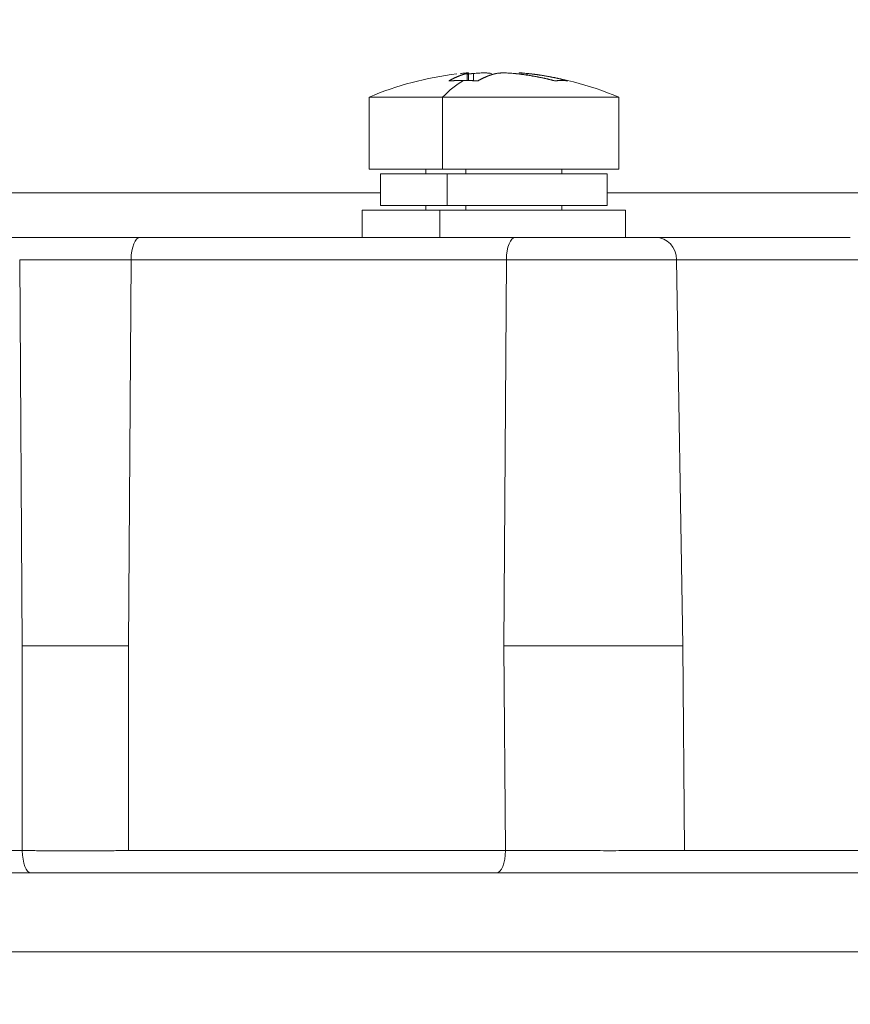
# Model space of a CAD drawing. Header units: millimetres. Extents: x 5437 to 18441, y -4466 to 3128.
# Tile 283 of 497: x 8469 to 8487, y 559 to 581. Entities that reach past the tile are written whole.
import ezdxf

# ---------------------------------------------------------------- set-up
doc = ezdxf.new("R2010")
doc.units = ezdxf.units.MM
doc.layers.add('1', color=7, linetype='Continuous', true_color=0xffffff)
doc.styles.add('TXT08', font='txt.shx', dxfattribs={"width": 0.8, "bigfont": 'gbcbig.shx'})
doc.dimstyles.new('YanXiu', dxfattribs={"dimtxt": 40, "dimasz": 30, "dimexe": 0.66, "dimexo": 0.66, "dimgap": 0.66, "dimtad": 0, "dimdec": 1, "dimdsep": 46, "dimtxsty": 'TXT08', "dimcen": 0, "dimclrd": 256, "dimclre": 165, "dimclrt": 90, "dimazin": 2, "dimtfac": 1, "dimtdec": 1, "dimtofl": 0, "dimtmove": 0, "dimatfit": 3, "dimfxl": 1, "dimlwd": 5, "dimlwe": 13, "dimarcsym": 0})

# ---------------------------------------------------------------- blocks, each defined once
blk = doc.blocks.new('*D35')
at = {"color": 165, "lineweight": 13, "transparency": 16777216}
for p, q in [((8947.864, 668.084), (9114.527, -277.112)), ((8081.233, 515.273), (8247.896, -429.922))]:
    blk.add_line(p, q, dxfattribs=at)
at = {"lineweight": 5, "transparency": 16777216}
for p, q in [((9084.868, -281.671), (8721.139, -345.806)), ((8277.326, -424.063), (8641.055, -359.927))]:
    blk.add_line(p, q, dxfattribs=at)
at = {"lineweight": 20, "transparency": 16777216}
for points in [[(9084, -276.747), (9085.737, -286.595), (9114.413, -276.462)], [(8276.458, -419.139), (8278.194, -428.987), (8247.782, -429.272)]]:
    blk.add_solid(points, dxfattribs=at)
at = {"layer": 'Defpoints', "color": 0, "lineweight": 20, "transparency": 16777216}
for p in [(8947.749, 668.734), (8081.118, 515.923), (9114.413, -276.462)]:
    blk.add_point(p, dxfattribs=at)
at = {"color": 90, "lineweight": 20, "transparency": 16777216, "insert": (8681.097, -352.867), "char_height": 40, "attachment_point": 5, "rotation": 10, "style": 'TXT08'}
blk.add_mtext('880', dxfattribs=at)
blk = doc.blocks.new('*D38')
at = {"color": 165, "lineweight": 13, "transparency": 16777216}
blk.add_line((8986.17, 447.037), (8717.324, 399.632), dxfattribs=at)
at = {"lineweight": 5, "transparency": 16777216}
for start, end in [(171.109661, 178.69322), (181.30678, 188.890339)]:
    blk.add_arc((10243.473, 668.734), 1549.032, start, end, dxfattribs=at)
at = {"lineweight": 20, "transparency": 16777216}
for points in [[(8708.118, 908.947), (8717.983, 907.306), (8717.974, 937.72)], [(8717.983, 430.161), (8708.118, 428.52), (8717.974, 399.747)]]:
    blk.add_solid(points, dxfattribs=at)
at = {"layer": 'Defpoints', "color": 0, "lineweight": 20, "transparency": 16777216}
for p in [(7952.772, 1072.646), (8986.82, 890.315), (8697.061, 758.802), (10020.868, 629.482), (8986.82, 447.152)]:
    blk.add_point(p, dxfattribs=at)
at = {"color": 90, "lineweight": 20, "transparency": 16777216, "insert": (8694.44, 668.734), "char_height": 40, "attachment_point": 5, "rotation": 90, "style": 'TXT08'}
blk.add_mtext('20°', dxfattribs=at)
blk = doc.blocks.new('*D40')
at = {"lineweight": 5, "transparency": 16777216}
for start, end in [(104.30221, 139.92848), (150.07152, 185.69779)]:
    blk.add_arc((9169.331, 707.804), 399.627, start, end, dxfattribs=at)
at = {"lineweight": 20, "transparency": 16777216}
for points in [[(9069.556, 1099.933), (9071.661, 1090.157), (9099.936, 1101.36)], [(8776.632, 668.812), (8766.725, 667.446), (8775.775, 638.41)]]:
    blk.add_solid(points, dxfattribs=at)
at = {"layer": 'Defpoints', "color": 0, "lineweight": 20, "transparency": 16777216}
for p in [(8987, 1741.853), (8912.456, 1013.936), (9169.331, 707.804), (8947.749, 668.734), (8081.118, 515.923)]:
    blk.add_point(p, dxfattribs=at)
at = {"color": 90, "lineweight": 20, "transparency": 16777216, "insert": (8841.976, 937.021), "char_height": 40, "attachment_point": 5, "rotation": 55, "style": 'TXT08'}
blk.add_mtext('90°', dxfattribs=at)
blk = doc.blocks.new('*D43')
at = {"color": 165, "lineweight": 13, "transparency": 16777216}
for p, q in [((10020.868, 628.822), (10020.868, -1427.236)), ((8401.118, -46.541), (8401.118, -1427.236))]:
    blk.add_line(p, q, dxfattribs=at)
at = {"lineweight": 5, "transparency": 16777216}
for p, q in [((8431.118, -1426.576), (9141, -1426.576)), ((9990.868, -1426.576), (9280.987, -1426.576))]:
    blk.add_line(p, q, dxfattribs=at)
at = {"lineweight": 20, "transparency": 16777216}
for points in [[(8431.118, -1421.576), (8431.118, -1431.576), (8401.118, -1426.576)], [(9990.868, -1421.576), (9990.868, -1431.576), (10020.868, -1426.576)]]:
    blk.add_solid(points, dxfattribs=at)
at = {"layer": 'Defpoints', "color": 0, "lineweight": 20, "transparency": 16777216}
for p in [(10020.868, 629.482), (8401.118, -45.881), (10020.868, -1426.576)]:
    blk.add_point(p, dxfattribs=at)
at = {"color": 90, "lineweight": 20, "transparency": 16777216, "insert": (9210.993, -1426.576), "char_height": 40, "attachment_point": 5, "style": 'TXT08'}
blk.add_mtext('1619.7', dxfattribs=at)
blk = doc.blocks.new('*D45')
at = {"color": 165, "lineweight": 13, "transparency": 16777216}
for p, q in [((8078.879, 2459.339), (10490.549, 2459.339)), ((8614.278, -4.077), (10490.549, -4.077))]:
    blk.add_line(p, q, dxfattribs=at)
at = {"lineweight": 5, "transparency": 16777216}
for p, q in [((10489.889, 2429.339), (10489.889, 1308.291)), ((10489.889, 25.923), (10489.889, 1146.971))]:
    blk.add_line(p, q, dxfattribs=at)
at = {"lineweight": 20, "transparency": 16777216}
for points in [[(10484.889, 2429.339), (10494.889, 2429.339), (10489.889, 2459.339)], [(10484.889, 25.923), (10494.889, 25.923), (10489.889, -4.077)]]:
    blk.add_solid(points, dxfattribs=at)
at = {"layer": 'Defpoints', "color": 0, "lineweight": 20, "transparency": 16777216}
for p in [(8078.219, 2459.339), (10489.889, 2459.339), (8613.618, -4.077)]:
    blk.add_point(p, dxfattribs=at)
at = {"color": 90, "lineweight": 20, "transparency": 16777216, "insert": (10489.889, 1227.631), "char_height": 40, "attachment_point": 5, "rotation": 90, "style": 'TXT08'}
blk.add_mtext('2463.4', dxfattribs=at)

msp = doc.modelspace()

# ---------------------------------------------------------------- linework, layer by layer
at = {"color": 7, "lineweight": 20}
msp.add_arc((8078.21928, 516.97839), 1942.36096, 17.50812349, 223.34882114, dxfattribs=at)
at = {"layer": '1', "color": 0, "lineweight": 20}
for p, q in [((8478.82201, 579.37796), (8478.82201, 579.53417)), ((8478.84844, 579.37766), (8478.84844, 579.54278)), ((8478.95887, 579.37445), (8478.95887, 579.53417)), ((8480.14433, 579.53417), (8480.14433, 579.49472)), ((8478.27928, 579.0104), (8476.65795, 579.0104)), ((8476.65795, 579.0104), (8476.65795, 577.42321)), ((8478.27928, 577.42321), (8478.27928, 579.0104)), ((8481.91566, 579.0104), (8478.27928, 579.0104)), ((8481.91566, 579.0104), (8482.15795, 579.0104)), ((8482.15795, 577.42321), (8482.15795, 579.0104)), ((8476.65795, 577.42321), (8478.27928, 577.42321)), ((8477.90795, 577.42321), (8477.90795, 577.32321)), ((8482.15795, 577.42321), (8478.27928, 577.42321)), ((8478.79231, 577.42321), (8478.79231, 577.32321)), ((8480.90795, 577.32321), (8480.90795, 577.42321)), ((8476.90795, 577.32321), (8478.38189, 577.32321)), ((8476.90795, 577.32321), (8476.90795, 576.62321)), ((8481.90795, 577.32321), (8478.38189, 577.32321)), ((8478.38189, 576.62321), (8478.38189, 577.32321)), ((8481.90795, 576.62321), (8481.90795, 577.32321)), ((8416.8963, 576.90575), (8476.9071, 576.90575)), ((8481.90691, 576.90575), (8488.18428, 576.90575)), ((8476.90795, 576.62321), (8478.38189, 576.62321)), ((8477.90795, 576.62321), (8477.90795, 576.52321)), ((8481.90795, 576.62321), (8478.38189, 576.62321)), ((8478.79231, 576.52321), (8478.79231, 576.62321)), ((8480.90795, 576.52321), (8480.90795, 576.62321)), ((8476.50795, 576.52321), (8478.21772, 576.52321)), ((8476.50795, 576.52321), (8476.50795, 575.92321)), ((8482.30795, 576.52321), (8478.21772, 576.52321)), ((8478.21772, 575.92321), (8478.21772, 576.52321)), ((8482.30795, 575.92321), (8482.30795, 576.52321)), ((8471.61389, 575.92321), (8479.88204, 575.92321)), ((8479.88204, 575.92321), (8482.97577, 575.92321)), ((8482.97577, 575.92321), (8487.26146, 575.92321)), ((8471.41472, 575.43193), (8468.96041, 575.43193)), ((8469.01702, 566.92321), (8468.96041, 575.43193)), ((8471.41472, 575.43193), (8471.35546, 566.92321)), ((8479.68287, 575.43193), (8471.41472, 575.43193)), ((8479.62391, 566.92321), (8479.68287, 575.43193)), ((8483.43431, 575.43193), (8479.68287, 575.43193)), ((8483.43431, 575.43193), (8483.57044, 566.92321)), ((8487.72, 575.43193), (8483.43431, 575.43193)), ((8479.66495, 562.41448), (8479.62391, 566.92321)), ((8483.57044, 566.92321), (8483.61118, 562.41448)), ((8439.64122, 562.41448), (8469.01832, 562.41448)), ((8471.35456, 562.41448), (8479.66495, 562.41448)), ((8483.61118, 562.41448), (8487.94147, 562.41448)), ((8448.96702, 561.92321), (8491.42972, 561.92321)), ((8492.60801, 560.18426), (8449.33795, 560.18426))]:
    msp.add_line(p, q, dxfattribs=at)
for centre, radius, start, end in [((8013.90589, 96.27159), 600, 26.44604786, 75.16248942), ((8479.40795, 572.57321), 7, 96.722668, 113.132396), ((8479.40795, 572.57321), 7, 66.867604, 84.149478)]:
    msp.add_arc(centre, radius, start, end, dxfattribs=at)
for centre, major_axis, ratio, start_param, end_param in [((8479.40795, 572.57321), (0, 7), 0.41042504, 0.23616351, 0.40373648), ((8471.61389, 575.42321), (0, -0.5), 0.39839611, 3.14159265, 4.69493569), ((8479.88204, 575.42321), (0, -0.5), 0.39839611, 3.14159265, 4.69493569), ((8482.97577, 575.42321), (0, -0.5), 0.91721347, 1.58824962, 3.14159266), ((8469.20853, 562.42321), (0, -0.5), 0.38046736, 4.72984227, 6.28318531), ((8479.46579, 562.42321), (0, -0.5), 0.39839611, 0, 1.55334303)]:
    msp.add_ellipse(centre, major_axis=major_axis, ratio=ratio, start_param=start_param, end_param=end_param, dxfattribs=at)
for points, degree in [([(8478.82201, 579.53417), (8478.74052, 579.51563), (8478.65929, 579.49001), (8478.57831, 579.45726), (8478.49804, 579.41759), (8478.41846, 579.371)], 5), ([(8478.73575, 579.37891), (8478.67189, 579.37891), (8478.60822, 579.37812), (8478.54473, 579.37653), (8478.48148, 579.37416), (8478.41846, 579.371)], 5), ([(8479.05678, 579.371), (8478.99226, 579.37416), (8478.92789, 579.37653), (8478.86365, 579.37812), (8478.79961, 579.37891), (8478.73575, 579.37891)], 5), ([(8478.95887, 579.53417), (8478.93465, 579.53169), (8478.91044, 579.52908), (8478.88624, 579.52635), (8478.86205, 579.52349), (8478.83787, 579.5205)], 5), ([(8479.46034, 579.53417), (8479.37884, 579.51563), (8479.29762, 579.49001), (8479.21663, 579.45726), (8479.13637, 579.41759), (8479.05678, 579.371)], 5), ([(8480.75366, 579.371), (8480.57684, 579.41759), (8480.3985, 579.45726), (8480.21856, 579.49001), (8480.0381, 579.51563), (8479.85703, 579.53417)], 5), ([(8481.04096, 579.371), (8480.86413, 579.41759), (8480.6858, 579.45726), (8480.50586, 579.49001), (8480.3254, 579.51563), (8480.14433, 579.53417)], 5), ([(8480.90147, 579.37891), (8480.87272, 579.37891), (8480.84356, 579.37811), (8480.81398, 579.37653), (8480.78402, 579.37416), (8480.75366, 579.371)], 5), ([(8481.04096, 579.371), (8481.01392, 579.37416), (8480.98645, 579.37653), (8480.95855, 579.37811), (8480.93022, 579.37891), (8480.90147, 579.37891)], 5), ([(8469.01832, 562.41448), (8469.01792, 563.91739), (8469.01751, 565.4203), (8469.0171, 566.92321)], 3), ([(8471.35537, 566.92321), (8471.35521, 566.02146), (8471.35505, 565.11972), (8471.35489, 564.21797), (8471.35472, 563.31623), (8471.35456, 562.41448)], 5)]:
    msp.add_open_spline(points, degree=degree, dxfattribs=at)
for points, degree, knots in [([(8478.82201, 579.53417), (8478.83012, 579.53601), (8478.83634, 579.53765), (8478.84293, 579.5398), (8478.84467, 579.54046), (8478.84721, 579.54169), (8478.848, 579.54225), (8478.8489, 579.54374), (8478.84759, 579.54449), (8478.84275, 579.54525), (8478.84065, 579.54544), (8478.83549, 579.5457), (8478.83246, 579.54576), (8478.82205, 579.54576), (8478.81337, 579.54552), (8478.79768, 579.54476), (8478.79201, 579.54444), (8478.78002, 579.54369), (8478.76733, 579.54282), (8478.75325, 579.54172), (8478.73848, 579.5405), (8478.7307, 579.53983), (8478.70661, 579.53766), (8478.68958, 579.53601), (8478.67157, 579.53417)], 3, [0, 0, 0, 0, 0.125, 0.125, 0.1875, 0.1875, 0.25, 0.25, 0.375, 0.375, 0.4375, 0.4375, 0.5, 0.5, 0.625, 0.625, 0.6875, 0.6875, 0.75, 0.8125, 0.8125, 0.875, 0.875, 1, 1, 1, 1]), ([(8478.95887, 579.53417), (8478.97688, 579.53601), (8478.9954, 579.53765), (8479.02392, 579.5398), (8479.03355, 579.54046), (8479.05306, 579.54169), (8479.06297, 579.54225), (8479.09244, 579.54374), (8479.11194, 579.54449), (8479.14097, 579.54525), (8479.15065, 579.54544), (8479.16976, 579.5457), (8479.17911, 579.54576), (8479.20659, 579.54576), (8479.22413, 579.54552), (8479.24926, 579.54476), (8479.25741, 579.54444), (8479.27296, 579.54369), (8479.28785, 579.54282), (8479.30143, 579.54172), (8479.31434, 579.5405), (8479.32049, 579.53983), (8479.33767, 579.53766), (8479.34746, 579.53601), (8479.35556, 579.53417)], 3, [0, 0, 0, 0, 0.125, 0.125, 0.1875, 0.1875, 0.25, 0.25, 0.375, 0.375, 0.4375, 0.4375, 0.5, 0.5, 0.625, 0.625, 0.6875, 0.6875, 0.75, 0.8125, 0.8125, 0.875, 0.875, 1, 1, 1, 1]), ([(8479.85703, 579.53417), (8479.83902, 579.53601), (8479.8205, 579.53765), (8479.79198, 579.5398), (8479.78235, 579.54046), (8479.76284, 579.54169), (8479.75293, 579.54225), (8479.72346, 579.54374), (8479.70396, 579.54449), (8479.67493, 579.54525), (8479.66525, 579.54544), (8479.64615, 579.5457), (8479.63679, 579.54576), (8479.60932, 579.54576), (8479.59177, 579.54552), (8479.56664, 579.54476), (8479.55849, 579.54444), (8479.54294, 579.54369), (8479.52805, 579.54282), (8479.51448, 579.54172), (8479.50156, 579.5405), (8479.49541, 579.53983), (8479.47823, 579.53766), (8479.46844, 579.53601), (8479.46034, 579.53417)], 3, [0, 0, 0, 0, 0.125, 0.125, 0.1875, 0.1875, 0.25, 0.25, 0.375, 0.375, 0.4375, 0.4375, 0.5, 0.5, 0.625, 0.625, 0.6875, 0.6875, 0.75, 0.8125, 0.8125, 0.875, 0.875, 1, 1, 1, 1]), ([(8479.96746, 579.54318), (8479.96744, 579.54396), (8479.9688, 579.54457), (8479.97315, 579.54525), (8479.97525, 579.54544), (8479.98041, 579.5457), (8479.98344, 579.54576), (8479.99385, 579.54576), (8480.00253, 579.54552), (8480.01822, 579.54476), (8480.02389, 579.54444), (8480.03588, 579.54369), (8480.04857, 579.54282), (8480.06265, 579.54172), (8480.07742, 579.5405), (8480.0852, 579.53983), (8480.10929, 579.53766), (8480.12632, 579.53601), (8480.14433, 579.53417)], 3, [0, 0, 0, 0, 0.14508528, 0.14508528, 0.23057675, 0.23057675, 0.31606822, 0.31606822, 0.48705117, 0.48705117, 0.57254264, 0.57254264, 0.65803411, 0.74352558, 0.74352558, 0.82901706, 0.82901706, 1, 1, 1, 1]), ([(8468.76978, 575.92321), (8469.11582, 575.92321), (8469.48016, 575.92321), (8469.85523, 575.92321), (8470.44433, 575.92321), (8471.01921, 575.92321), (8471.22257, 575.92321), (8471.42124, 575.92321), (8471.61389, 575.92321)], 5, [0, 0, 0, 0, 0, 0, 0.64055427, 0.64055427, 0.64055427, 1, 1, 1, 1, 1, 1]), ([(8469.0171, 566.92321), (8469.20216, 566.92321), (8469.39488, 566.92321), (8469.78795, 566.92321), (8469.9883, 566.92321), (8470.38862, 566.92321), (8470.58858, 566.92321), (8470.98017, 566.92321), (8471.17177, 566.92321), (8471.35537, 566.92321)], 3, [0, 0, 0, 0, 0.25, 0.25, 0.5, 0.5, 0.75, 0.75, 1, 1, 1, 1]), ([(8479.62391, 566.92321), (8479.80399, 566.92321), (8479.99176, 566.92321), (8480.3755, 566.92321), (8480.57145, 566.92321), (8480.96404, 566.92321), (8481.16066, 566.92321), (8481.547, 566.92321), (8481.73673, 566.92321), (8482.102, 566.92321), (8482.27754, 566.92321), (8482.6077, 566.92321), (8482.76231, 566.92321), (8483.04467, 566.92321), (8483.17242, 566.92321), (8483.39614, 566.92321), (8483.49211, 566.92321), (8483.57035, 566.92321)], 3, [0, 0, 0, 0, 0.125, 0.125, 0.25, 0.25, 0.375, 0.375, 0.5, 0.5, 0.625, 0.625, 0.75, 0.75, 0.875, 0.875, 1, 1, 1, 1]), ([(8479.66495, 562.41448), (8479.84503, 562.4158), (8480.0328, 562.41678), (8480.41654, 562.41795), (8480.6125, 562.41813), (8481.00508, 562.41763), (8481.2017, 562.41693), (8481.58806, 562.41461), (8481.77779, 562.41298), (8481.96043, 562.41087)], 3, [0, 0, 0, 0, 0.25, 0.25, 0.5, 0.5, 0.75, 0.75, 1, 1, 1, 1]), ([(8481.96043, 562.41087), (8482.14304, 562.41298), (8482.31855, 562.41461), (8482.64865, 562.41693), (8482.80324, 562.41763), (8483.08557, 562.41813), (8483.2133, 562.41795), (8483.43699, 562.41678), (8483.53295, 562.4158), (8483.61118, 562.41448)], 3, [0, 0, 0, 0, 0.25, 0.25, 0.5, 0.5, 0.75, 0.75, 1, 1, 1, 1])]:
    msp.add_open_spline(points, degree=degree, knots=knots, dxfattribs=at)
msp.add_rational_spline([(8469.01832, 562.41448), (8470.19124, 562.40512), (8471.35456, 562.41448)], [1, 0.921072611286, 1], degree=2, dxfattribs=at)

# ---------------------------------------------------------------- dimensions: what is measured, and where the dimension line sits
at = {"color": 7, "lineweight": 20}
dim = msp.add_linear_dim(base=(10489.88872, 2459.33935), p1=(8613.61836, -4.07679), p2=(8078.21928, 2459.33935), angle=90, dimstyle='YanXiu', dxfattribs=at)
dim.commit()
dim.dimension.update_dxf_attribs({"geometry": '*D45', "text_midpoint": (10489.88872, 1227.63128)})
for base, line1, line2, picture, middle in [((8912.4558, 1013.93631), ((8947.74919, 668.7336), (8081.11836, 515.92321)), ((8987.00035, 1741.85258), (9169.33093, 707.80444)), '*D40', (8841.97585, 937.02094)), ((8697.0612, 758.80181), ((10020.86817, 629.48245), (8986.82003, 447.15186)), ((7952.77189, 1072.64593), (8986.82003, 890.31535)), '*D38', (8694.44048, 668.7336))]:
    dim = msp.add_angular_dim_2l(base=base, line1=line1, line2=line2, dimstyle='YanXiu', dxfattribs=at)
    dim.commit()
    dim.dimension.update_dxf_attribs({"geometry": picture, "text_midpoint": middle})
dim = msp.add_aligned_dim(p1=(8081.11836, 515.92321), p2=(8947.74919, 668.7336), distance=-959.77636, dimstyle='YanXiu', dxfattribs=at)
dim.commit()
dim.dimension.update_dxf_attribs({"geometry": '*D35', "text_midpoint": (8681.09719, -352.86679)})
dim = msp.add_linear_dim(base=(10020.86817, -1426.57588), p1=(8401.11836, -45.88071), p2=(10020.86817, 629.48245), dimstyle='YanXiu', dxfattribs=at)
dim.commit()
dim.dimension.update_dxf_attribs({"geometry": '*D43', "text_midpoint": (9210.99327, -1426.57588)})

doc.saveas('drawing.dxf')
